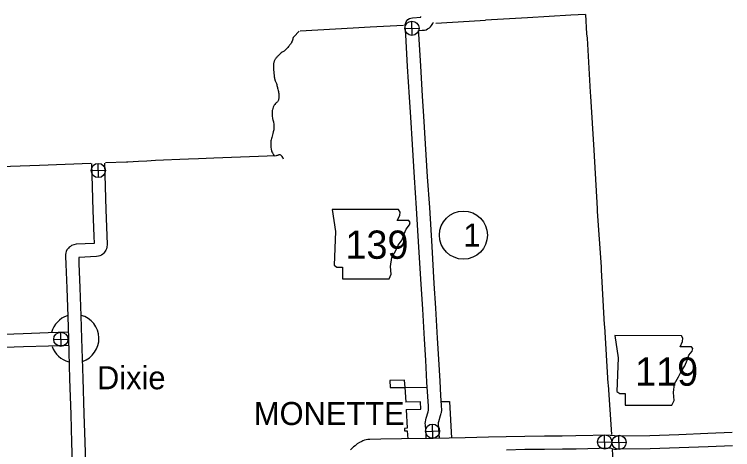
# Model space of a CAD drawing. Extents: x 1671357 to 13005564, y 567358 to 14261451.
# Drawn here: x 12758290.19 to 12758291.98, y 14259954.477 to 14259955.562 of the extents above; entities that cross this region are included whole.
import ezdxf

# ---------------------------------------------------------------- set-up
doc = ezdxf.new("R2010")
doc.units = 0
for name, color, linetype in [('1', 7, 'Continuous'), ('10', 7, 'Continuous'), ('2', 7, 'Continuous'), ('21', 7, 'Continuous'), ('24', 7, 'Continuous'), ('40', 7, 'Continuous'), ('6', 7, 'Continuous')]:
    doc.layers.add(name, color=color, linetype=linetype)

msp = doc.modelspace()

# ---------------------------------------------------------------- linework, layer by layer
at = {"layer": '1'}
for points in [[(12758291.5773, 14259955.5595), (12758291.4688, 14259955.5532), (12758291.3645, 14259955.5473)], [(12758291.6136, 14259955.5616), (12758291.5773, 14259955.5595)], [(12758291.2403, 14259955.5397), (12758291.3238, 14259955.5447), (12758291.3645, 14259955.5473)], [(12758290.9024, 14259955.5202), (12758291.0345, 14259955.5278), (12758291.0765, 14259955.5301), (12758291.1595, 14259955.5349)]]:
    msp.add_lwpolyline(points, dxfattribs=at)
at = {"layer": '10'}
for points in [[(12758291.2166, 14259954.505), (12758291.2161, 14259954.5139), (12758291.2143, 14259954.5388), (12758291.2141, 14259954.542), (12758291.2144, 14259954.5465), (12758291.2151, 14259954.5508), (12758291.2161, 14259954.5553), (12758291.221, 14259954.5709), (12758291.2214, 14259954.5724), (12758291.2219, 14259954.5747), (12758291.2221, 14259954.5755), (12758291.2222, 14259954.5767), (12758291.2218, 14259954.585), (12758291.2205, 14259954.6094), (12758291.2182, 14259954.6453), (12758291.2153, 14259954.7001), (12758291.2122, 14259954.7523), (12758291.2078, 14259954.8271), (12758291.2039, 14259954.8891), (12758291.1984, 14259954.9813), (12758291.1925, 14259955.0784), (12758291.1873, 14259955.1548), (12758291.1821, 14259955.2373), (12758291.1779, 14259955.3055), (12758291.1746, 14259955.3554), (12758291.1701, 14259955.4316), (12758291.1652, 14259955.5104), (12758291.1638, 14259955.5328), (12758291.1642, 14259955.5365), (12758291.1648, 14259955.5387), (12758291.1654, 14259955.5406), (12758291.1665, 14259955.5432), (12758291.168, 14259955.5456), (12758291.171, 14259955.5488), (12758291.1744, 14259955.5509), (12758291.178, 14259955.5524), (12758291.182, 14259955.553), (12758291.2028, 14259955.5543), (12758291.2027, 14259955.556)], [(12758291.2494, 14259954.5052), (12758291.2487, 14259954.516), (12758291.2469, 14259954.5411), (12758291.2469, 14259954.542), (12758291.2469, 14259954.5427), (12758291.2472, 14259954.5447), (12758291.2477, 14259954.547), (12758291.2524, 14259954.5618), (12758291.2531, 14259954.5647), (12758291.2537, 14259954.5673), (12758291.2543, 14259954.5696), (12758291.255, 14259954.5754), (12758291.2544, 14259954.5868), (12758291.2531, 14259954.6114), (12758291.2509, 14259954.6472), (12758291.2479, 14259954.702), (12758291.2448, 14259954.7542), (12758291.2404, 14259954.8291), (12758291.2365, 14259954.8911), (12758291.231, 14259954.9833), (12758291.2251, 14259955.0805), (12758291.2199, 14259955.1569), (12758291.2147, 14259955.2393), (12758291.2105, 14259955.3076), (12758291.2072, 14259955.3574), (12758291.2027, 14259955.4336), (12758291.1978, 14259955.5125), (12758291.1973, 14259955.5212), (12758291.2061, 14259955.5218), (12758291.2086, 14259955.5218), (12758291.2119, 14259955.5222), (12758291.2162, 14259955.5234), (12758291.2195, 14259955.5251), (12758291.2215, 14259955.5261), (12758291.2244, 14259955.528), (12758291.2271, 14259955.5304), (12758291.2299, 14259955.5335), (12758291.2315, 14259955.5361), (12758291.2332, 14259955.5388), (12758291.2343, 14259955.5418)], [(12758290.3819, 14259955.1896), (12758290.3834, 14259955.1315), (12758290.3851, 14259955.073), (12758290.3876, 14259955.0092), (12758290.3884, 14259954.9905), (12758290.3441, 14259954.9885), (12758290.338, 14259954.9874), (12758290.3324, 14259954.9854), (12758290.3297, 14259954.9832), (12758290.3265, 14259954.981), (12758290.3243, 14259954.9785), (12758290.3208, 14259954.9746), (12758290.319, 14259954.9703), (12758290.3179, 14259954.9672), (12758290.3171, 14259954.9633), (12758290.3173, 14259954.9579), (12758290.3181, 14259954.9392), (12758290.3201, 14259954.8788), (12758290.3226, 14259954.8089), (12758290.3243, 14259954.7531), (12758290.3275, 14259954.6534), (12758290.3303, 14259954.5647), (12758290.3325, 14259954.4943), (12758290.335, 14259954.4173)], [(12758290.4145, 14259955.1905), (12758290.416, 14259955.1324), (12758290.4177, 14259955.0741), (12758290.4202, 14259955.0106), (12758290.4212, 14259954.9879), (12758290.4203, 14259954.9817), (12758290.4191, 14259954.9776), (12758290.4175, 14259954.9738), (12758290.4161, 14259954.9712), (12758290.4144, 14259954.9688), (12758290.4125, 14259954.9665), (12758290.4104, 14259954.9641), (12758290.4067, 14259954.9616), (12758290.4029, 14259954.9598), (12758290.3991, 14259954.9586), (12758290.3945, 14259954.9581), (12758290.35, 14259954.956), (12758290.3507, 14259954.9405), (12758290.3528, 14259954.8799), (12758290.3552, 14259954.81), (12758290.3569, 14259954.7541), (12758290.3602, 14259954.6544), (12758290.3629, 14259954.5657), (12758290.3652, 14259954.4953), (12758290.3676, 14259954.4183)], [(12758290.323, 14259954.7694), (12758290.2738, 14259954.7677), (12758290.2112, 14259954.7655), (12758290.141, 14259954.7628), (12758290.0635, 14259954.7601), (12758289.9919, 14259954.7572), (12758289.9493, 14259954.7556)], [(12758290.3243, 14259954.7367), (12758290.2749, 14259954.735), (12758290.2124, 14259954.7328), (12758290.1422, 14259954.7301), (12758290.0647, 14259954.7274), (12758289.9931, 14259954.7246), (12758289.9505, 14259954.7229)], [(12758291.6751, 14259954.5128), (12758291.6847, 14259954.5119), (12758291.6878, 14259954.5113), (12758291.6894, 14259954.511), (12758291.69, 14259954.511), (12758291.693, 14259954.5111), (12758291.6978, 14259954.511), (12758291.7739, 14259954.5121), (12758291.8461, 14259954.5144), (12758291.9183, 14259954.5176), (12758291.979, 14259954.5202)], [(12758291.6752, 14259954.5128), (12758291.5898, 14259954.5109), (12758291.5555, 14259954.5103), (12758291.5114, 14259954.5101), (12758291.462, 14259954.5095), (12758291.4156, 14259954.5084), (12758291.372, 14259954.5076), (12758291.3132, 14259954.5065), (12758291.2337, 14259954.5046), (12758291.1546, 14259954.5036), (12758291.1035, 14259954.5028), (12758291.0762, 14259954.5024), (12758291.0706, 14259954.5023), (12758291.0629, 14259954.5006), (12758291.0583, 14259954.4987), (12758291.0556, 14259954.4974), (12758291.05, 14259954.4946), (12758291.0441, 14259954.491), (12758291.0389, 14259954.4865), (12758291.0352, 14259954.4835), (12758291.0315, 14259954.4802), (12758291.0279, 14259954.4763)], [(12758291.6772, 14259954.4801), (12758291.6815, 14259954.4792), (12758291.6862, 14259954.4783), (12758291.6904, 14259954.4783), (12758291.6934, 14259954.4784), (12758291.6979, 14259954.4784), (12758291.7746, 14259954.4794), (12758291.8474, 14259954.4818), (12758291.9197, 14259954.485), (12758291.9803, 14259954.4875)], [(12758291.6771, 14259954.4801), (12758291.5904, 14259954.4783), (12758291.5559, 14259954.4776), (12758291.5116, 14259954.4774), (12758291.4625, 14259954.4769), (12758291.4163, 14259954.4757)]]:
    msp.add_lwpolyline(points, dxfattribs=at)
at = {"layer": '2'}
for points in [[(12758291.6136, 14259955.5616), (12758291.6164, 14259955.5133), (12758291.6173, 14259955.5021), (12758291.6254, 14259955.3678), (12758291.6262, 14259955.3579), (12758291.6339, 14259955.2235), (12758291.6425, 14259955.078), (12758291.643, 14259955.0701), (12758291.6523, 14259954.9321), (12758291.6529, 14259954.9252), (12758291.6602, 14259954.788), (12758291.6607, 14259954.7836), (12758291.6694, 14259954.6414), (12758291.6697, 14259954.6386), (12758291.678, 14259954.5142)], [(12758290.8993, 14259955.5201), (12758290.8864, 14259955.5055), (12758290.8845, 14259955.5035), (12758290.8839, 14259955.5014), (12758290.8835, 14259955.4996), (12758290.8822, 14259955.4946), (12758290.8809, 14259955.4919), (12758290.8804, 14259955.4908), (12758290.8793, 14259955.489), (12758290.878, 14259955.4873), (12758290.8768, 14259955.486), (12758290.8758, 14259955.485), (12758290.8745, 14259955.4831), (12758290.8734, 14259955.4816), (12758290.8713, 14259955.4791), (12758290.869, 14259955.4766), (12758290.8659, 14259955.4734), (12758290.8636, 14259955.4713), (12758290.862, 14259955.4701), (12758290.8603, 14259955.4689), (12758290.8576, 14259955.467), (12758290.8549, 14259955.4654), (12758290.8533, 14259955.4639), (12758290.8507, 14259955.4617), (12758290.8482, 14259955.4591), (12758290.8464, 14259955.4575), (12758290.845, 14259955.4562), (12758290.8439, 14259955.4548), (12758290.843, 14259955.4534), (12758290.8419, 14259955.4521), (12758290.8408, 14259955.4508), (12758290.8399, 14259955.4496), (12758290.8391, 14259955.4482), (12758290.8383, 14259955.4469), (12758290.8377, 14259955.4452), (12758290.8371, 14259955.4437), (12758290.8368, 14259955.4424), (12758290.8363, 14259955.4407), (12758290.8361, 14259955.4395), (12758290.8358, 14259955.4377), (12758290.8355, 14259955.4361), (12758290.8356, 14259955.4344), (12758290.8355, 14259955.4326), (12758290.8354, 14259955.431), (12758290.8359, 14259955.4241), (12758290.8365, 14259955.4169), (12758290.8368, 14259955.4136), (12758290.8371, 14259955.4113), (12758290.8375, 14259955.4082), (12758290.8377, 14259955.406), (12758290.8383, 14259955.4032), (12758290.8386, 14259955.4012), (12758290.8389, 14259955.3997), (12758290.8392, 14259955.3984), (12758290.84, 14259955.3963), (12758290.8413, 14259955.3926), (12758290.842, 14259955.3911), (12758290.8428, 14259955.389), (12758290.8436, 14259955.3866), (12758290.8443, 14259955.3842), (12758290.8455, 14259955.3797), (12758290.8459, 14259955.3777), (12758290.8465, 14259955.375), (12758290.8474, 14259955.3715), (12758290.8479, 14259955.3693), (12758290.8485, 14259955.3671), (12758290.8487, 14259955.3646), (12758290.8489, 14259955.3618), (12758290.849, 14259955.3599), (12758290.8491, 14259955.3565), (12758290.8491, 14259955.3547), (12758290.8488, 14259955.352), (12758290.8485, 14259955.3499), (12758290.8479, 14259955.3474), (12758290.8471, 14259955.3458), (12758290.8464, 14259955.3449), (12758290.8457, 14259955.3439), (12758290.8447, 14259955.3428), (12758290.8435, 14259955.3416), (12758290.8405, 14259955.3391), (12758290.8391, 14259955.3372), (12758290.8383, 14259955.3362), (12758290.8373, 14259955.3349), (12758290.8356, 14259955.3322), (12758290.8349, 14259955.3305), (12758290.8339, 14259955.3267), (12758290.833, 14259955.3238), (12758290.8325, 14259955.3216), (12758290.8322, 14259955.319), (12758290.8322, 14259955.3159)], [(12758290.8322, 14259955.3159), (12758290.8322, 14259955.3137), (12758290.8324, 14259955.3073), (12758290.8329, 14259955.3036), (12758290.8333, 14259955.3014), (12758290.8338, 14259955.2998), (12758290.8342, 14259955.2984), (12758290.8346, 14259955.2962), (12758290.8354, 14259955.2938), (12758290.8358, 14259955.2922), (12758290.8364, 14259955.2884), (12758290.8367, 14259955.2852), (12758290.8369, 14259955.2817), (12758290.8367, 14259955.2766), (12758290.8362, 14259955.2739), (12758290.8349, 14259955.2685), (12758290.8343, 14259955.2646), (12758290.8331, 14259955.2612), (12758290.8322, 14259955.2582), (12758290.8312, 14259955.2547), (12758290.8305, 14259955.2521), (12758290.8296, 14259955.2487), (12758290.8294, 14259955.2468), (12758290.8291, 14259955.2447), (12758290.829, 14259955.2413), (12758290.829, 14259955.2389), (12758290.829, 14259955.2368), (12758290.8293, 14259955.2333), (12758290.8292, 14259955.2305), (12758290.83, 14259955.2256), (12758290.8311, 14259955.2213), (12758290.8319, 14259955.2188), (12758290.8328, 14259955.2167), (12758290.8339, 14259955.2148), (12758290.8359, 14259955.2118), (12758290.8382, 14259955.2084)], [(12758290.861, 14259955.2011), (12758290.8597, 14259955.2036), (12758290.8588, 14259955.2051), (12758290.8573, 14259955.2071), (12758290.856, 14259955.2089), (12758290.8543, 14259955.2106), (12758290.8524, 14259955.2115), (12758290.8511, 14259955.2117), (12758290.8493, 14259955.2115), (12758290.8477, 14259955.2109), (12758290.8461, 14259955.2102), (12758290.8443, 14259955.2095), (12758290.842, 14259955.2086), (12758290.6868, 14259955.2031), (12758290.6489, 14259955.2014), (12758290.6239, 14259955.2005), (12758290.6025, 14259955.1995), (12758290.5614, 14259955.198), (12758290.5418, 14259955.1971), (12758290.5196, 14259955.1959), (12758290.4989, 14259955.1948), (12758290.4723, 14259955.1934), (12758290.4695, 14259955.193), (12758290.4165, 14259955.1912)], [(12758290.3803, 14259955.1899), (12758290.2525, 14259955.185), (12758290.1802, 14259955.1828), (12758290.1391, 14259955.1808), (12758290.0321, 14259955.1764), (12758289.93, 14259955.1718)], [(12758291.6804, 14259954.4772), (12758291.6876, 14259954.3577)]]:
    msp.add_lwpolyline(points, dxfattribs=at)
at = {"layer": '21'}
for points in [[(12758290.982, 14259955.0755), (12758290.9903, 14259955.0202), (12758290.9866, 14259954.9364), (12758290.994, 14259954.9318), (12758291.0078, 14259954.9318), (12758291.0078, 14259954.9023), (12758291.1239, 14259954.9023), (12758291.1294, 14259954.9142), (12758291.1276, 14259954.9336), (12758291.1303, 14259954.9557), (12758291.1405, 14259954.9732), (12758291.1469, 14259954.9861), (12758291.1561, 14259954.9999), (12758291.1617, 14259955.0147), (12758291.1663, 14259955.0266), (12758291.1746, 14259955.0368), (12758291.1764, 14259955.0432), (12758291.1727, 14259955.0478), (12758291.1442, 14259955.0478), (12758291.1506, 14259955.0607), (12758291.1515, 14259955.069), (12758291.1477, 14259955.0754)], [(12758291.687, 14259954.7609), (12758291.6953, 14259954.7056), (12758291.6916, 14259954.6218), (12758291.699, 14259954.6171), (12758291.7128, 14259954.6171), (12758291.7128, 14259954.5877), (12758291.8289, 14259954.5877), (12758291.8344, 14259954.5996), (12758291.8326, 14259954.619), (12758291.8354, 14259954.6411), (12758291.8455, 14259954.6586), (12758291.8519, 14259954.6715), (12758291.8612, 14259954.6853), (12758291.8667, 14259954.7001), (12758291.8713, 14259954.712), (12758291.8796, 14259954.7222), (12758291.8814, 14259954.7286), (12758291.8777, 14259954.7332), (12758291.8492, 14259954.7332), (12758291.8556, 14259954.7461), (12758291.8565, 14259954.7544), (12758291.8527, 14259954.7608)]]:
    msp.add_lwpolyline(points, close=True, dxfattribs=at)
at = {"layer": '24'}
for start, end in [(108.3585, 164.9652), (288.6745, 75.062), (198.9637, 255.2411)]:
    msp.add_arc((12758290.3405, 14259954.7536), 0.0599, start, end, dxfattribs=at)
at = {"layer": '40'}
for p, q in [((12758291.1813, 14259955.5092), (12758291.1805, 14259955.5446)), ((12758291.1632, 14259955.5265), (12758291.1986, 14259955.5273)), ((12758290.3993, 14259955.1548), (12758290.3984, 14259955.1902)), ((12758290.3811, 14259955.1721), (12758290.4166, 14259955.1729)), ((12758290.306, 14259954.7341), (12758290.3052, 14259954.7695)), ((12758290.2878, 14259954.7514), (12758290.3233, 14259954.7522)), ((12758291.2326, 14259954.5051), (12758291.2318, 14259954.5406)), ((12758291.2145, 14259954.5224), (12758291.25, 14259954.5233)), ((12758291.6619, 14259954.4781), (12758291.6611, 14259954.5136)), ((12758291.6978, 14259954.4771), (12758291.6969, 14259954.5126)), ((12758291.6437, 14259954.4954), (12758291.6792, 14259954.4963)), ((12758291.6796, 14259954.4944), (12758291.7151, 14259954.4953))]:
    msp.add_line(p, q, dxfattribs=at)
for centre, radius in [((12758291.1809, 14259955.5269), 0.0177), ((12758290.3989, 14259955.1725), 0.0177), ((12758291.3092, 14259955.0114), 0.0599), ((12758290.3056, 14259954.7518), 0.0177), ((12758291.2322, 14259954.5228), 0.0177), ((12758291.6615, 14259954.4958), 0.0177), ((12758291.6973, 14259954.4948), 0.0177)]:
    msp.add_circle(centre, radius, dxfattribs=at)
at = {"layer": '6'}
for points in [[(12758291.1622, 14259954.6501), (12758291.1255, 14259954.6495), (12758291.1265, 14259954.6317)], [(12758291.1638, 14259954.632), (12758291.1627, 14259954.6501)], [(12758291.1265, 14259954.6317), (12758291.1633, 14259954.632)], [(12758291.1633, 14259954.6325), (12758291.1652, 14259954.5953)], [(12758291.1633, 14259954.632), (12758291.219, 14259954.6325)], [(12758291.1661, 14259954.5772), (12758291.203, 14259954.5775), (12758291.2018, 14259954.5957), (12758291.1652, 14259954.5948)], [(12758291.2539, 14259954.5965), (12758291.2741, 14259954.5969), (12758291.2797, 14259954.5057)], [(12758291.1661, 14259954.5772), (12758291.1689, 14259954.53)], [(12758291.1689, 14259954.53), (12758291.1622, 14259954.5296), (12758291.1625, 14259954.5237), (12758291.1691, 14259954.5239)], [(12758291.1691, 14259954.5239), (12758291.1703, 14259954.5038)]]:
    msp.add_lwpolyline(points, dxfattribs=at)

# ---------------------------------------------------------------- texts
at = {"layer": '21'}
for s, p in [('139', (12758291.015, 14259954.9524)), ('119', (12758291.7373, 14259954.6361))]:
    msp.add_text(s, height=0.07044, dxfattribs=at).set_placement(p)
at = {"layer": '24'}
msp.add_text('Dixie', height=0.0575, dxfattribs=at).set_placement((12758290.3957, 14259954.6272))
at = {"layer": '40'}
msp.add_text('1', height=0.0575, dxfattribs=at).set_placement((12758291.3092, 14259954.9827))
at = {"layer": '6'}
msp.add_text('MONETTE', height=0.0575, dxfattribs=at).set_placement((12758290.7868, 14259954.5381))

doc.saveas('drawing.dxf')
